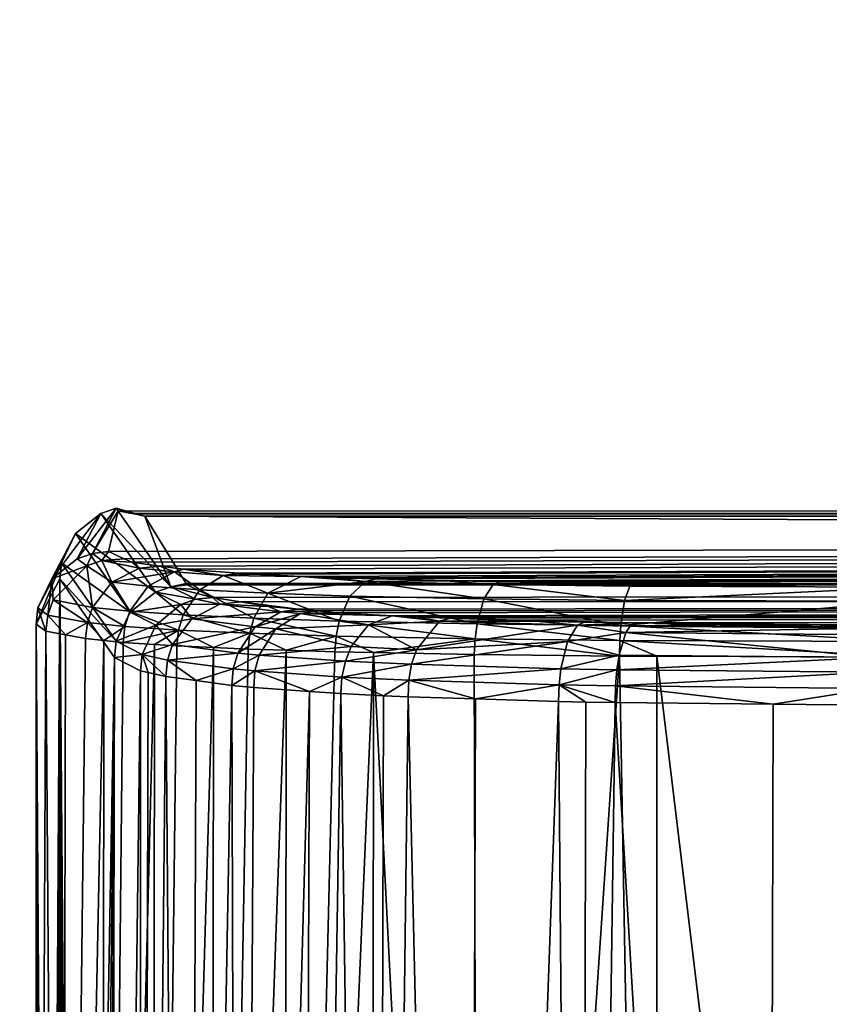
# Model space of a CAD drawing. Extents: x -0.142 to 0.142, y -0.089 to 0.
# Tile 327 of 656: x -0.09731 to -0.09173, y -0.01908 to -0.0123. Entities that reach past the tile are written whole.
import ezdxf

# ---------------------------------------------------------------- set-up
doc = ezdxf.new("R2010")
doc.units = 0
doc.layers.add('mesh', color=7, linetype='CONTINUOUS')

msp = doc.modelspace()

# ---------------------------------------------------------------- meshes
at = {"layer": 'mesh'}
mesh = msp.add_polyface(dxfattribs=at)
corners = [(-0.0000034, -0.0157338, 0.0015352), (-0.096626, -0.0156822, 0.0080131), (-0.0965462, -0.0156983, 0.0015348), (-0.0966928, -0.0159633, 0.0197388), (-0.0965858, -0.0160126, 0.0210511), (-0.0965334, -0.0160367, 0.0216937), (-0.0961762, -0.0160852, 0.0228853), (-0.0963404, -0.0160629, 0.0223374), (-0.095795, -0.0161127, 0.0235299), (-0.0000034, -0.0162131, -0.0212403), (-0.0961589, -0.0161827, -0.0212403), (-0.0961528, -0.0161926, -0.0215499), (-0.0964442, -0.0157188, -0.0067553), (-0.0965161, -0.0157043, -0.0009091), (-0.0731156, -0.0152994, 0.0171239), (-0.0750034, -0.0152994, 0.0172432), (-0.0740461, -0.0152689, 0.0172432), (-0.0731005, -0.0151792, 0.0172432), (-0.0731005, -0.0151792, -0.0127568), (-0.0731156, -0.0152994, -0.0126376), (-0.0711666, -0.0152994, -0.0122578), (-0.0740461, -0.0152689, -0.0127568), (-0.0750034, -0.0152994, -0.0127568), (-0.0728192, -0.0152994, 0.0160336), (-0.0711666, -0.0152994, 0.0167442), (-0.0750034, -0.0152994, 0.0162055), (-0.0728192, -0.0152994, -0.0115473), (-0.0750034, -0.0152994, -0.0117192), (-0.0706888, -0.0152994, -0.0110358), (-0.0728192, -0.0162994, 0.0160336), (-0.0750034, -0.0162994, 0.0162055), (-0.0706888, -0.0162994, 0.0155221), (-0.0750034, -0.0162994, -0.0117192), (-0.0728192, -0.0162994, -0.0115473), (-0.0750034, -0.0162994, 0.0022432), (-0.0706888, -0.0162994, -0.0110358), (-0.0750034, -0.0122994, -0.0075068), (-0.0751961, -0.0122994, -0.007505), (-0.0750034, -0.0182994, -0.0075068), (-0.0728712, -0.0122994, -0.0072708), (-0.0730083, -0.0122994, -0.0072963), (-0.0730038, -0.0182994, -0.0072881), (-0.0959745, -0.0162788, -0.0233241), (-0.0957839, -0.0163105, -0.023941), (-0.0744097, -0.0122994, 0.0119751), (-0.074374, -0.0182994, 0.011951), (-0.0750034, -0.0182994, 0.0119932), (-0.0737067, -0.0182994, 0.0119063), (-0.0730077, -0.0122994, 0.0117859), (-0.0730047, -0.0182994, 0.0117683), (-0.0736966, -0.0122994, 0.0119052), (-0.0739201, -0.0182994, -0.0074464), (-0.0743739, -0.0122994, -0.0074837), (-0.0743728, -0.0182994, -0.0074717)]
mesh.append_faces([[corners[k] for k in face] for face in [(0, 1, 2, 2), (0, 3, 1, 1), (0, 4, 3, 3), (0, 5, 4, 4), (0, 6, 7, 7), (0, 8, 6, 6), (9, 10, 11, 11), (9, 12, 10, 10), (0, 13, 12, 12), (14, 15, 16, 16), (16, 17, 14, 14), (18, 19, 20, 20), (21, 22, 19, 19), (23, 14, 24, 24), (25, 14, 23, 23), (25, 15, 14, 14), (26, 22, 27, 27), (26, 19, 22, 22), (28, 19, 26, 26), (28, 20, 19, 19), (25, 29, 30, 30), (23, 29, 25, 25), (23, 31, 29, 29), (26, 32, 33, 33), (27, 32, 26, 26), (34, 29, 31, 31), (30, 29, 34, 34), (34, 33, 32, 32), (35, 33, 34, 34), (36, 37, 38, 38), (39, 40, 41, 41), (9, 42, 43, 43), (44, 45, 46, 46), (47, 48, 49, 49), (45, 50, 47, 47), (51, 52, 53, 53)]])
mesh = msp.add_polyface(dxfattribs=at)
corners = [(-0.0930607, -0.0164549, -0.0266143), (-0.0000034, -0.0162131, -0.0212403), (-0.0938778, -0.0164359, -0.0262784), (-0.0913984, -0.0164693, -0.0268621), (-0.0943381, -0.0164232, -0.0260517), (-0.094567, -0.0164156, -0.0259145), (-0.0952576, -0.0163726, -0.0251259), (-0.0951225, -0.0163848, -0.0253527), (-0.0953867, -0.0163611, -0.0249091), (-0.0000034, -0.0157338, 0.0015352), (-0.0943699, -0.0161652, 0.0247179), (-0.0948526, -0.0161522, 0.024428), (-0.093998, -0.0161705, 0.0248327), (-0.0711666, -0.0152994, 0.0167442), (-0.0694356, -0.0142994, 0.0172432), (-0.0692849, -0.0152994, 0.0161104), (-0.072061, -0.0150136, 0.0172432), (-0.0710346, -0.0147833, 0.0172432), (-0.0711666, -0.0152994, -0.0122578), (-0.0710346, -0.0147833, -0.0127568), (-0.072061, -0.0150136, -0.0127568), (-0.0692849, -0.0152994, -0.011624), (-0.0694356, -0.0142994, -0.0127568), (-0.0728192, -0.0152994, 0.0160336), (-0.0706888, -0.0152994, 0.0155221), (-0.0686646, -0.0152994, -0.0101974), (-0.0706888, -0.0152994, -0.0110358), (-0.0706888, -0.0162994, 0.0155221), (-0.0686646, -0.0162994, 0.0146837), (-0.0686646, -0.0152994, 0.0146837), (-0.0706888, -0.0162994, -0.0110358), (-0.0728192, -0.0162994, -0.0115473), (-0.0728192, -0.0152994, -0.0115473), (-0.0750034, -0.0162994, 0.0022432), (-0.0667965, -0.0162994, 0.0135389), (-0.0686646, -0.0162994, -0.0101974), (-0.0667965, -0.0162994, -0.0090526), (-0.0651305, -0.0162994, -0.0076297), (-0.070733, -0.0122994, 0.0110028), (-0.0705721, -0.0122994, 0.010928), (-0.0707174, -0.0182994, 0.0109869), (-0.0697297, -0.0122994, -0.0059575), (-0.0699415, -0.0122994, -0.0060873), (-0.0699337, -0.0182994, -0.00607), (-0.0700893, -0.0122994, -0.0061779), (-0.0953689, -0.0161344, 0.0240269), (-0.0956925, -0.0161201, 0.0237033), (-0.095141, -0.0161444, 0.0242548), (-0.0699404, -0.0122994, 0.0105755), (-0.0703041, -0.0182994, 0.0107924), (-0.0705473, -0.0182994, -0.0064348), (-0.0707311, -0.0122994, -0.0065204), (-0.0707133, -0.0182994, -0.0065072)]
mesh.append_faces([[corners[k] for k in face] for face in [(0, 1, 2, 2), (3, 1, 0, 0), (1, 4, 2, 2), (1, 5, 4, 4), (1, 6, 7, 7), (1, 8, 6, 6), (9, 10, 11, 11), (9, 12, 10, 10), (13, 14, 15, 15), (16, 17, 13, 13), (18, 19, 20, 20), (21, 22, 18, 18), (23, 13, 24, 24), (13, 15, 24, 24), (25, 21, 26, 26), (21, 18, 26, 26), (24, 27, 23, 23), (24, 28, 27, 27), (29, 28, 24, 24), (26, 30, 25, 25), (26, 31, 30, 30), (32, 31, 26, 26), (33, 27, 28, 28), (28, 34, 33, 33), (33, 35, 30, 30), (33, 36, 35, 35), (37, 36, 33, 33), (38, 39, 40, 40), (41, 42, 43, 43), (42, 44, 43, 43), (9, 45, 46, 46), (9, 47, 45, 45), (40, 48, 49, 49), (50, 51, 52, 52), (43, 51, 50, 50)]])
mesh = msp.add_polyface(dxfattribs=at)
corners = [(-0.0932025, -0.0168893, -0.0270945), (-0.091429, -0.0167946, -0.0273427), (-0.0931932, -0.0167781, -0.0270675), (-0.0914311, -0.016906, -0.0273707), (-0.092116, -0.0170144, -0.0272659), (-0.0914316, -0.0170209, -0.0273725), (-0.093591, -0.0168818, -0.0269715), (-0.0932048, -0.0170041, -0.0270962), (-0.0921638, -0.0344383, -0.0255761), (-0.0906928, -0.03445, -0.0256608), (-0.0934506, -0.0344082, -0.0253034), (-0.0934076, -0.0170001, -0.0270321), (-0.0929177, -0.0166849, 0.0255953), (-0.0929193, -0.0309606, 0.0255006), (-0.0931752, -0.016684, 0.0255743), (-0.0911922, -0.0309618, 0.0255703), (-0.0838448, -0.0182994, -0.00182), (-0.084012, -0.0122994, -0.0014861), (-0.0840739, -0.0182994, -0.0012813), (-0.0836881, -0.0182994, -0.0021883), (-0.083857, -0.0122994, -0.0018249), (-0.0835982, -0.0182994, -0.0023397), (-0.0837149, -0.0122994, -0.0021354), (-0.0845559, -0.0182994, 0.0003082), (-0.0845794, -0.0122994, 0.0004317), (-0.0845729, -0.0182994, 0.0004349), (-0.0842345, -0.0182994, 0.0053739), (-0.0841429, -0.0122994, 0.0056391), (-0.0840722, -0.0182994, 0.0057671), (-0.0842773, -0.0182994, 0.005213), (-0.0842828, -0.0122994, 0.0052155), (-0.084431, -0.0182994, 0.0046352), (-0.0843676, -0.0122994, 0.0049587), (-0.0830152, -0.0122994, 0.0077926), (-0.083111, -0.0182994, 0.0076553), (-0.0833082, -0.0182994, 0.0073153), (-0.0830101, -0.0182994, 0.0077872), (-0.0837417, -0.0182994, 0.0065681), (-0.0836023, -0.0122994, 0.0068291), (-0.0835935, -0.0182994, 0.0068236), (-0.0838489, -0.0182994, 0.0063083), (-0.0836825, -0.0122994, 0.0066857), (-0.0906537, -0.0170223, -0.0273946), (-0.0906537, -0.0169074, -0.0273927), (-0.0906537, -0.016796, -0.0273647), (-0.0911928, -0.0166911, 0.0257359), (-0.0830693, -0.0182994, -0.0032302), (-0.0831467, -0.0122994, -0.0031186), (-0.0833079, -0.0182994, -0.0028285), (-0.0823441, -0.0182994, -0.004164), (-0.0827276, -0.0122994, -0.0037066), (-0.0846763, -0.0122994, 0.0010293), (-0.0846533, -0.0182994, 0.0010346), (-0.0844311, -0.0182994, -0.0001489), (-0.0844625, -0.0122994, -0.0001208)]
mesh.append_faces([[corners[k] for k in face] for face in [(0, 1, 2, 2), (0, 3, 1, 1), (4, 3, 0, 0), (4, 5, 3, 3), (6, 0, 2, 2), (7, 0, 6, 6), (7, 4, 0, 0), (8, 5, 4, 4), (8, 9, 5, 5), (8, 7, 10, 10), (4, 7, 8, 8), (7, 11, 10, 10), (12, 13, 14, 14), (12, 15, 13, 13), (16, 17, 18, 18), (19, 20, 16, 16), (21, 22, 19, 19), (23, 24, 25, 25), (26, 27, 28, 28), (29, 30, 26, 26), (31, 32, 29, 29), (33, 34, 35, 35), (33, 36, 34, 34), (37, 38, 39, 39), (40, 41, 37, 37), (42, 3, 5, 5), (43, 3, 42, 42), (43, 1, 3, 3), (44, 1, 43, 43), (9, 42, 5, 5), (45, 15, 12, 12), (46, 47, 48, 48), (49, 50, 46, 46), (25, 51, 52, 52), (53, 54, 23, 23)]])
mesh = msp.add_polyface(dxfattribs=at)
corners = [(-0.0957839, -0.0163105, -0.023941), (-0.0953867, -0.0163611, -0.0249091), (-0.0000034, -0.0162131, -0.0212403), (-0.0963404, -0.0160629, 0.0223374), (-0.0965334, -0.0160367, 0.0216937), (-0.0000034, -0.0157338, 0.0015352), (-0.0956925, -0.0161201, 0.0237033), (-0.095795, -0.0161127, 0.0235299), (-0.0948526, -0.0161522, 0.024428), (-0.095141, -0.0161444, 0.0242548), (-0.0935408, -0.0161766, 0.0249654), (-0.093998, -0.0161705, 0.0248327), (-0.0965462, -0.0156983, 0.0015348), (-0.0965161, -0.0157043, -0.0009091), (-0.0484879, -0.0150534, 0.0069336), (-0.0484879, -0.0149334, 0.0069336), (-0.0494841, -0.0150534, 0.0068623), (-0.047512, -0.0149334, 0.0071459), (-0.047512, -0.0150534, 0.0071459), (-0.0465762, -0.0149334, 0.0074949), (-0.0465762, -0.0150534, 0.0074949), (-0.0456996, -0.0149334, 0.0079736), (-0.0456996, -0.0150534, 0.0079736), (-0.0465762, -0.0150534, 0.0202298), (-0.0465762, -0.0149334, 0.0202298), (-0.0456996, -0.0150534, 0.0197511), (-0.047512, -0.0150534, 0.0205788), (-0.047512, -0.0149334, 0.0205788), (-0.0484879, -0.0150534, 0.0207911), (-0.0484879, -0.0149334, 0.0207911), (-0.0494841, -0.0150534, 0.0208623), (-0.0494841, -0.0149334, 0.0208623), (-0.0494841, -0.0150534, 0.0138623), (-0.0449001, -0.0150534, 0.0191526), (-0.0441939, -0.0150534, 0.0184464), (-0.0435953, -0.0150534, 0.0176468), (-0.0427677, -0.0150534, 0.0158345), (-0.0425554, -0.0150534, 0.0148585), (-0.0425554, -0.0150534, 0.0128661), (-0.0427677, -0.0150534, 0.0118902), (-0.0449001, -0.0150534, 0.0085721), (-0.0441939, -0.0150534, 0.0092783), (-0.0435953, -0.0150534, 0.0100778), (-0.0951225, -0.0163848, -0.0253527), (-0.0947391, -0.016406, -0.0257405), (-0.094567, -0.0164156, -0.0259145), (-0.0961528, -0.0161926, -0.0215499), (-0.0959745, -0.0162788, -0.0233241), (-0.0911928, -0.0161907, 0.0252593)]
mesh.append_faces([[corners[k] for k in face] for face in [(0, 1, 2, 2), (3, 4, 5, 5), (6, 7, 5, 5), (8, 9, 5, 5), (10, 11, 5, 5), (12, 13, 5, 5), (14, 15, 16, 16), (14, 17, 15, 15), (18, 17, 14, 14), (18, 19, 17, 17), (20, 19, 18, 18), (20, 21, 19, 19), (22, 21, 20, 20), (23, 24, 25, 25), (26, 27, 23, 23), (28, 29, 26, 26), (30, 31, 28, 28), (32, 14, 16, 16), (32, 26, 23, 23), (32, 28, 26, 26), (30, 28, 32, 32), (32, 25, 33, 33), (23, 25, 32, 32), (34, 35, 32, 32), (36, 37, 32, 32), (38, 39, 32, 32), (32, 40, 22, 22), (32, 41, 40, 40), (42, 41, 32, 32), (32, 18, 14, 14), (32, 20, 18, 18), (22, 20, 32, 32), (43, 44, 2, 2), (44, 45, 2, 2), (46, 47, 2, 2), (48, 10, 5, 5)]])
mesh = msp.add_polyface(dxfattribs=at)
corners = [(-0.0000034, -0.0162131, -0.0212403), (-0.0906537, -0.0164732, -0.0269258), (-0.0000034, -0.0164732, -0.0269258), (-0.0913984, -0.0164693, -0.0268621), (-0.0000034, -0.0157338, 0.0015352), (-0.0964442, -0.0157188, -0.0067553), (-0.0456996, -0.0150534, 0.0079736), (-0.0449001, -0.0149334, 0.0085721), (-0.0456996, -0.0149334, 0.0079736), (-0.0449001, -0.0150534, 0.0085721), (-0.0441939, -0.0149334, 0.0092783), (-0.0441939, -0.0150534, 0.0092783), (-0.0435953, -0.0149334, 0.0100778), (-0.0435953, -0.0150534, 0.0100778), (-0.0431167, -0.0149334, 0.0109544), (-0.0431167, -0.0150534, 0.0109544), (-0.0427677, -0.0150534, 0.0118902), (-0.0427677, -0.0149334, 0.0118902), (-0.0425554, -0.0150534, 0.0128661), (-0.0425554, -0.0149334, 0.0128661), (-0.0424841, -0.0150534, 0.0138623), (-0.0424841, -0.0149334, 0.0138623), (-0.0425554, -0.0150534, 0.0148585), (-0.0425554, -0.0149334, 0.0148585), (-0.0427677, -0.0150534, 0.0158345), (-0.0427677, -0.0149334, 0.0158345), (-0.0431167, -0.0150534, 0.0167702), (-0.0431167, -0.0149334, 0.0167702), (-0.0435953, -0.0150534, 0.0176468), (-0.0435953, -0.0149334, 0.0176468), (-0.0441939, -0.0150534, 0.0184464), (-0.0441939, -0.0149334, 0.0184464), (-0.0449001, -0.0150534, 0.0191526), (-0.0449001, -0.0149334, 0.0191526), (-0.0456996, -0.0150534, 0.0197511), (-0.0456996, -0.0149334, 0.0197511), (-0.0494841, -0.0150534, 0.0138623), (-0.0911928, -0.0165831, 0.0257242), (0.091186, -0.0166911, 0.0257359), (-0.0911928, -0.0166911, 0.0257359), (0.091186, -0.0165838, 0.0257218), (-0.0911928, -0.0164801, 0.0256894), (-0.0911928, -0.0163053, 0.0255537), (0.091186, -0.0162104, 0.0253659), (-0.0911928, -0.016208, 0.0253667), (-0.0911928, -0.0161907, 0.0252593), (0.091186, -0.0162491, 0.025467), (-0.0906537, -0.0165385, -0.0271447), (0.0906469, -0.0164934, -0.027039), (-0.0906537, -0.0164934, -0.027039), (-0.0906537, -0.0166939, -0.027312), (0.0906469, -0.0165385, -0.0271447), (-0.0906537, -0.016796, -0.0273647), (0.0906469, -0.0166939, -0.027312), (-0.0000034, -0.0161907, 0.0252593)]
mesh.append_faces([[corners[k] for k in face] for face in [(0, 1, 2, 2), (3, 1, 0, 0), (4, 5, 0, 0), (6, 7, 8, 8), (9, 7, 6, 6), (9, 10, 7, 7), (11, 10, 9, 9), (11, 12, 10, 10), (13, 12, 11, 11), (13, 14, 12, 12), (15, 14, 13, 13), (16, 17, 15, 15), (18, 19, 16, 16), (20, 21, 18, 18), (22, 23, 20, 20), (24, 25, 22, 22), (26, 27, 24, 24), (28, 29, 26, 26), (30, 31, 28, 28), (32, 33, 30, 30), (34, 35, 32, 32), (36, 32, 30, 30), (36, 26, 24, 24), (36, 28, 26, 26), (36, 20, 18, 18), (36, 22, 20, 20), (36, 15, 13, 13), (36, 16, 15, 15), (37, 38, 39, 39), (40, 41, 42, 42), (43, 44, 45, 45), (46, 42, 44, 44), (47, 48, 49, 49), (50, 51, 47, 47), (52, 53, 50, 50), (45, 4, 54, 54)]])
mesh = msp.add_polyface(dxfattribs=at)
corners = [(-0.0967385, -0.0160249, 0.0210662), (-0.0968041, -0.0159757, 0.019738), (-0.0966928, -0.0159633, 0.0197388), (-0.0964794, -0.016077, 0.022379), (-0.0965334, -0.0160367, 0.0216937), (-0.0963404, -0.0160629, 0.0223374), (-0.0965858, -0.0160126, 0.0210511), (-0.0970291, -0.0161515, -0.0009131), (-0.0966401, -0.0165809, -0.0215431), (-0.0970166, -0.0160402, -0.0009136), (-0.096264, -0.0162052, -0.0215519), (-0.0964442, -0.0157188, -0.0067553), (-0.0966404, -0.015664, -0.0009107), (-0.0961589, -0.0161827, -0.0212403), (-0.0965462, -0.0156983, 0.0015348), (-0.096626, -0.0156822, 0.0080131), (-0.0965161, -0.0157043, -0.0009091), (-0.0969098, -0.0160127, 0.0197364), (-0.0971928, -0.0164629, 0.0197195), (-0.0968433, -0.0160621, 0.0210763), (-0.0962399, -0.0161032, 0.0230115), (-0.0970753, -0.0162954, 0.0210929), (-0.0970837, -0.0161513, 0.019731), (-0.0966701, -0.0161744, 0.0224331), (-0.096803, -0.0163477, 0.0224665), (-0.0964203, -0.0162012, 0.0230909), (-0.0965464, -0.0163742, 0.023142), (-0.0967461, -0.015701, -0.0009119), (-0.0963696, -0.0162422, -0.0215527), (-0.09692, -0.0158398, -0.0009134), (-0.0965434, -0.0163808, -0.0215503), (-0.0971803, -0.0163517, 0.0197235)]
mesh.append_faces([[corners[k] for k in face] for face in [(0, 1, 2, 2), (3, 4, 5, 5), (0, 4, 3, 3), (0, 6, 4, 4), (2, 6, 0, 0), (7, 8, 9, 9), (10, 11, 12, 12), (10, 13, 11, 11), (12, 14, 15, 15), (12, 16, 14, 14), (11, 16, 12, 12), (1, 15, 2, 2), (1, 12, 15, 15), (17, 12, 1, 1), (18, 7, 9, 9), (19, 17, 1, 1), (3, 5, 20, 20), (19, 21, 22, 22), (23, 24, 19, 19), (25, 26, 23, 23), (0, 19, 1, 1), (0, 23, 19, 19), (3, 23, 0, 0), (3, 20, 23, 23), (25, 23, 20, 20), (22, 17, 19, 19), (27, 10, 12, 12), (27, 28, 10, 10), (29, 28, 27, 27), (29, 30, 28, 28), (9, 30, 29, 29), (17, 27, 12, 12), (22, 27, 17, 17), (22, 29, 27, 27), (31, 29, 22, 22), (31, 9, 29, 29)]])
mesh = msp.add_polyface(dxfattribs=at)
corners = [(-0.0971252, -0.0165117, 0.0210901), (-0.0971928, -0.0164629, 0.0197195), (-0.0971803, -0.0163517, 0.0197235), (-0.0971123, -0.0164008, 0.021093), (-0.0969889, -0.0165373, 0.0217802), (-0.096839, -0.0164527, 0.0224732), (-0.0968521, -0.016563, 0.0224726), (-0.0967266, -0.0165755, 0.0228039), (-0.0965809, -0.0164788, 0.0231535), (-0.0965937, -0.0165888, 0.0231548), (-0.0962112, -0.0165039, 0.0238006), (-0.0963758, -0.0166033, 0.023537), (-0.0962234, -0.0166134, 0.0238043), (-0.0970291, -0.0161515, -0.0009131), (-0.0966527, -0.016692, -0.0215382), (-0.0966401, -0.0165809, -0.0215431), (-0.0970166, -0.0160402, -0.0009136), (-0.096462, -0.0166726, -0.0233546), (-0.0964736, -0.0167843, -0.0233512), (-0.0964197, -0.0167963, -0.0235715), (-0.0962977, -0.0168235, -0.0240703), (-0.0962867, -0.0167113, -0.0240728), (-0.0968433, -0.0160621, 0.0210763), (-0.096803, -0.0163477, 0.0224665), (-0.0970753, -0.0162954, 0.0210929), (-0.0966701, -0.0161744, 0.0224331), (-0.0965464, -0.0163742, 0.023142), (-0.0964203, -0.0162012, 0.0230909), (-0.0961797, -0.0163997, 0.0237832), (-0.0970837, -0.0161513, 0.019731), (-0.0965434, -0.0163808, -0.0215503), (-0.096252, -0.0166041, -0.0240678), (-0.0963677, -0.0164701, -0.0233467), (-0.0961966, -0.0163287, -0.0233208), (-0.0963696, -0.0162422, -0.0215527)]
mesh.append_faces([[corners[k] for k in face] for face in [(0, 1, 2, 2), (3, 0, 2, 2), (3, 4, 0, 0), (5, 4, 3, 3), (5, 6, 4, 4), (5, 7, 6, 6), (8, 7, 5, 5), (8, 9, 7, 7), (10, 9, 8, 8), (10, 11, 9, 9), (10, 12, 11, 11), (13, 14, 15, 15), (1, 16, 2, 2), (17, 18, 19, 19), (20, 17, 19, 19), (20, 21, 17, 17), (14, 17, 15, 15), (14, 18, 17, 17), (22, 23, 24, 24), (25, 26, 23, 23), (27, 28, 26, 26), (8, 26, 10, 10), (8, 23, 26, 26), (5, 23, 8, 8), (5, 24, 23, 23), (3, 24, 5, 5), (3, 29, 24, 24), (2, 29, 3, 3), (16, 15, 30, 30), (17, 31, 32, 32), (17, 21, 31, 31), (30, 33, 34, 34), (30, 32, 33, 33), (15, 32, 30, 30), (15, 17, 32, 32)]])
mesh = msp.add_polyface(dxfattribs=at)
corners = [(-0.0962112, -0.0165039, 0.0238006), (-0.0959706, -0.0166248, 0.0241006), (-0.0962234, -0.0166134, 0.0238043), (-0.0957201, -0.0165265, 0.0243754), (-0.0957308, -0.0166356, 0.0243817), (-0.0961528, -0.0161926, -0.0215499), (-0.0961589, -0.0161827, -0.0212403), (-0.096264, -0.0162052, -0.0215519), (-0.0958346, -0.0167719, -0.0251439), (-0.0956555, -0.0166773, -0.0253726), (-0.0958035, -0.0166634, -0.0251319), (-0.0962867, -0.0167113, -0.0240728), (-0.0960899, -0.0168516, -0.0245614), (-0.0955907, -0.0163427, -0.0245666), (-0.0957839, -0.0163105, -0.023941), (-0.0959264, -0.0163253, -0.0239836), (-0.0962977, -0.0168235, -0.0240703), (-0.0959029, -0.0161285, 0.0236024), (-0.0961762, -0.0160852, 0.0228853), (-0.095795, -0.0161127, 0.0235299), (-0.0962399, -0.0161032, 0.0230115), (-0.0963404, -0.0160629, 0.0223374), (-0.0960656, -0.016227, 0.0237113), (-0.0961797, -0.0163997, 0.0237832), (-0.0964203, -0.0162012, 0.0230909), (-0.0956933, -0.0164227, 0.024352), (-0.095597, -0.0162503, 0.0242592), (-0.0965464, -0.0163742, 0.023142), (-0.0959745, -0.0162788, -0.0233241), (-0.096252, -0.0166041, -0.0240678), (-0.0956833, -0.0164822, -0.0250729), (-0.0961193, -0.0164261, -0.0240369), (-0.0955075, -0.016378, -0.0249779), (-0.0960924, -0.0162905, -0.0233027), (-0.0961966, -0.0163287, -0.0233208), (-0.0963677, -0.0164701, -0.0233467), (-0.0963696, -0.0162422, -0.0215527)]
mesh.append_faces([[corners[k] for k in face] for face in [(0, 1, 2, 2), (3, 1, 0, 0), (3, 4, 1, 1), (5, 6, 7, 7), (8, 9, 10, 10), (8, 11, 12, 12), (10, 11, 8, 8), (13, 14, 15, 15), (16, 12, 11, 11), (17, 18, 19, 19), (20, 18, 17, 17), (20, 21, 18, 18), (22, 23, 24, 24), (22, 25, 23, 23), (26, 25, 22, 22), (3, 23, 25, 25), (0, 23, 3, 3), (0, 27, 23, 23), (22, 17, 26, 26), (22, 20, 17, 17), (24, 20, 22, 22), (15, 14, 28, 28), (10, 29, 11, 11), (30, 29, 10, 10), (30, 31, 29, 29), (32, 15, 31, 31), (33, 15, 28, 28), (34, 15, 33, 33), (34, 31, 15, 15), (35, 31, 34, 34), (35, 29, 31, 31), (7, 28, 5, 5), (7, 33, 28, 28), (36, 33, 7, 7), (36, 34, 33, 33)]])
mesh = msp.add_polyface(dxfattribs=at)
corners = [(-0.0957201, -0.0165265, 0.0243754), (-0.0954702, -0.0166436, 0.0245861), (-0.0957308, -0.0166356, 0.0243817), (-0.0951267, -0.0165452, 0.0248402), (-0.0951353, -0.0166538, 0.0248488), (-0.0948685, -0.0166591, 0.0249773), (-0.0950862, -0.0168283, -0.0260919), (-0.0946063, -0.01674, -0.0264335), (-0.0950624, -0.0167184, -0.0260721), (-0.0956555, -0.0166773, -0.0253726), (-0.0950225, -0.0166184, -0.0260344), (-0.0956851, -0.0167861, -0.0253864), (-0.0958346, -0.0167719, -0.0251439), (-0.0957839, -0.0163105, -0.023941), (-0.0955907, -0.0163427, -0.0245666), (-0.0953867, -0.0163611, -0.0249091), (-0.0959029, -0.0161285, 0.0236024), (-0.095795, -0.0161127, 0.0235299), (-0.0956925, -0.0161201, 0.0237033), (-0.0953689, -0.0161344, 0.0240269), (-0.095141, -0.0161444, 0.0242548), (-0.0949245, -0.01617, 0.024541), (-0.0948526, -0.0161522, 0.024428), (-0.095597, -0.0162503, 0.0242592), (-0.0951056, -0.0164417, 0.0248119), (-0.0956933, -0.0164227, 0.024352), (-0.0950306, -0.0162696, 0.0247024), (-0.0955075, -0.016378, -0.0249779), (-0.0953713, -0.0163899, -0.0251992), (-0.0951225, -0.0163848, -0.0253527), (-0.0952576, -0.0163726, -0.0251259), (-0.0947391, -0.016406, -0.0257405), (-0.0949034, -0.0164678, -0.0259137), (-0.0955402, -0.0164951, -0.0253058), (-0.0956833, -0.0164822, -0.0250729), (-0.0958035, -0.0166634, -0.0251319), (-0.0961193, -0.0164261, -0.0240369), (-0.0959264, -0.0163253, -0.0239836)]
mesh.append_faces([[corners[k] for k in face] for face in [(0, 1, 2, 2), (3, 1, 0, 0), (3, 4, 1, 1), (3, 5, 4, 4), (6, 7, 8, 8), (9, 8, 10, 10), (11, 8, 9, 9), (11, 6, 8, 8), (12, 11, 9, 9), (13, 14, 15, 15), (16, 17, 18, 18), (19, 16, 18, 18), (20, 21, 19, 19), (22, 21, 20, 20), (23, 24, 25, 25), (26, 24, 23, 23), (19, 23, 16, 16), (19, 21, 23, 23), (3, 25, 24, 24), (0, 25, 3, 3), (26, 23, 21, 21), (27, 15, 14, 14), (28, 29, 30, 30), (28, 31, 29, 29), (28, 32, 31, 31), (33, 32, 28, 28), (33, 10, 32, 32), (9, 10, 33, 33), (27, 30, 15, 15), (27, 28, 30, 30), (34, 28, 27, 27), (34, 33, 28, 28), (35, 33, 34, 34), (35, 9, 33, 33), (27, 36, 34, 34), (14, 37, 27, 27)]])
mesh = msp.add_polyface(dxfattribs=at)
corners = [(-0.0970328, -0.0292533, -0.000631), (-0.0971086, -0.0299179, -0.0005746), (-0.0969751, -0.0299077, -0.0047557), (-0.0971423, -0.0298126, 0.0021697), (-0.0970672, -0.029145, 0.0021768), (-0.097181, -0.0300761, 0.005792), (-0.0971065, -0.0294141, 0.005883), (-0.0966527, -0.016692, -0.0215382), (-0.096911, -0.0311455, -0.008761), (-0.0968301, -0.033329, -0.0132193), (-0.0970291, -0.0161515, -0.0009131), (-0.0971928, -0.0164629, 0.0197195), (-0.0971476, -0.0304978, 0.010726), (-0.0971758, -0.0323804, 0.0153187), (-0.0971924, -0.0308702, 0.0195728), (-0.094224, -0.0343754, -0.0249905), (-0.0941655, -0.016979, -0.0266889), (-0.094631, -0.0169647, -0.0264574), (-0.0935939, -0.0169965, -0.0269732), (-0.0934506, -0.0344082, -0.0253034), (-0.0934076, -0.0170001, -0.0270321), (-0.0948479, -0.0343354, -0.0246029), (-0.0947991, -0.0169565, -0.0263245), (-0.0953094, -0.0169268, -0.0258378), (-0.0957939, -0.0342305, -0.02357), (-0.0953715, -0.0342868, -0.0241262), (-0.0958437, -0.0168849, -0.0251431), (-0.0961616, -0.0341581, -0.02285), (-0.0956937, -0.0168994, -0.025386), (-0.0962977, -0.0168235, -0.0240703), (-0.0964687, -0.0340582, -0.0218528), (-0.0960899, -0.0168516, -0.0245614), (-0.0966919, -0.033856, -0.0198256), (-0.0964736, -0.0167843, -0.0233512), (-0.0971252, -0.0165117, 0.0210901), (-0.0970206, -0.0309021, 0.0216698), (-0.0969889, -0.0165373, 0.0217802), (-0.0968521, -0.016563, 0.0224726), (-0.0967266, -0.0165755, 0.0228039), (-0.0967382, -0.0309178, 0.0226916), (-0.0959706, -0.0166248, 0.0241006), (-0.0959849, -0.0309377, 0.0239962), (-0.0963895, -0.030929, 0.0234281), (-0.0963758, -0.0166033, 0.023537), (-0.0965937, -0.0165888, 0.0231548), (-0.0954702, -0.0166436, 0.0245861), (-0.0954813, -0.0309452, 0.0244837), (-0.0957308, -0.0166356, 0.0243817), (-0.0948685, -0.0166591, 0.0249773), (-0.0948792, -0.0309513, 0.0248831), (-0.0941363, -0.0309562, 0.0252083), (-0.0931752, -0.016684, 0.0255743), (-0.0929193, -0.0309606, 0.0255006)]
mesh.append_faces([[corners[k] for k in face] for face in [(0, 1, 2, 2), (0, 3, 1, 1), (4, 3, 0, 0), (4, 5, 3, 3), (6, 5, 4, 4), (7, 8, 9, 9), (10, 2, 8, 8), (0, 2, 10, 10), (10, 4, 0, 0), (10, 6, 4, 4), (11, 12, 6, 6), (11, 13, 12, 12), (14, 13, 11, 11), (15, 16, 17, 17), (15, 18, 16, 16), (19, 20, 18, 18), (21, 17, 22, 22), (21, 15, 17, 17), (23, 24, 25, 25), (24, 26, 27, 27), (28, 26, 24, 24), (27, 29, 30, 30), (26, 31, 27, 27), (32, 30, 33, 33), (34, 35, 14, 14), (36, 37, 35, 35), (35, 38, 39, 39), (37, 38, 35, 35), (40, 41, 42, 42), (39, 43, 42, 42), (38, 44, 39, 39), (41, 45, 46, 46), (40, 47, 41, 41), (48, 49, 46, 46), (48, 50, 49, 49), (51, 52, 50, 50)]])
mesh = msp.add_polyface(dxfattribs=at)
corners = [(-0.0956851, -0.0167861, -0.0253864), (-0.0956937, -0.0168994, -0.025386), (-0.0953094, -0.0169268, -0.0258378), (-0.0950862, -0.0168283, -0.0260919), (-0.0950927, -0.0169422, -0.0260926), (-0.0947991, -0.0169565, -0.0263245), (-0.0946258, -0.0168504, -0.0264562), (-0.094631, -0.0169647, -0.0264574), (-0.0941655, -0.016979, -0.0266889), (-0.093591, -0.0168818, -0.0269715), (-0.0935939, -0.0169965, -0.0269732), (-0.0934076, -0.0170001, -0.0270321), (-0.0932048, -0.0170041, -0.0270962), (-0.0931932, -0.0167781, -0.0270675), (-0.0935794, -0.0167708, -0.0269452), (-0.0946063, -0.01674, -0.0264335), (-0.0958437, -0.0168849, -0.0251431), (-0.0958346, -0.0167719, -0.0251439), (-0.0960899, -0.0168516, -0.0245614), (-0.0970291, -0.0161515, -0.0009131), (-0.096911, -0.0311455, -0.008761), (-0.0966527, -0.016692, -0.0215382), (-0.0971928, -0.0164629, 0.0197195), (-0.0971065, -0.0294141, 0.005883), (-0.0948479, -0.0343354, -0.0246029), (-0.0953715, -0.0342868, -0.0241262), (-0.0957939, -0.0342305, -0.02357), (-0.0964687, -0.0340582, -0.0218528), (-0.0964197, -0.0167963, -0.0235715), (-0.0964736, -0.0167843, -0.0233512), (-0.0962977, -0.0168235, -0.0240703), (-0.0961616, -0.0341581, -0.02285), (-0.0966919, -0.033856, -0.0198256), (-0.0971252, -0.0165117, 0.0210901), (-0.0971924, -0.0308702, 0.0195728), (-0.0969889, -0.0165373, 0.0217802), (-0.0970206, -0.0309021, 0.0216698), (-0.0963895, -0.030929, 0.0234281), (-0.0962234, -0.0166134, 0.0238043), (-0.0959706, -0.0166248, 0.0241006), (-0.0963758, -0.0166033, 0.023537), (-0.0967382, -0.0309178, 0.0226916), (-0.0965937, -0.0165888, 0.0231548), (-0.0954813, -0.0309452, 0.0244837), (-0.0951353, -0.0166538, 0.0248488), (-0.0948685, -0.0166591, 0.0249773), (-0.0954702, -0.0166436, 0.0245861), (-0.0959849, -0.0309377, 0.0239962), (-0.0957308, -0.0166356, 0.0243817), (-0.0941745, -0.0166727, 0.0253117), (-0.0941363, -0.0309562, 0.0252083), (-0.0931752, -0.016684, 0.0255743)]
mesh.append_faces([[corners[k] for k in face] for face in [(0, 1, 2, 2), (3, 4, 5, 5), (6, 7, 8, 8), (9, 10, 11, 11), (12, 9, 11, 11), (9, 13, 14, 14), (9, 8, 10, 10), (9, 6, 8, 8), (14, 6, 9, 9), (14, 15, 6, 6), (5, 6, 3, 3), (5, 7, 6, 6), (2, 3, 0, 0), (2, 4, 3, 3), (16, 0, 17, 17), (16, 1, 0, 0), (17, 18, 16, 16), (19, 20, 21, 21), (22, 23, 19, 19), (4, 24, 5, 5), (2, 25, 4, 4), (1, 26, 2, 2), (27, 28, 29, 29), (27, 30, 28, 28), (31, 18, 30, 30), (32, 29, 21, 21), (33, 34, 22, 22), (35, 36, 33, 33), (37, 38, 39, 39), (37, 40, 38, 38), (41, 42, 40, 40), (43, 44, 45, 45), (43, 46, 44, 44), (47, 48, 46, 46), (49, 50, 45, 45), (51, 50, 49, 49)]])
mesh = msp.add_polyface(dxfattribs=at)
corners = [(-0.094169, -0.0165644, 0.0253012), (-0.0948685, -0.0166591, 0.0249773), (-0.0951267, -0.0165452, 0.0248402), (-0.0941745, -0.0166727, 0.0253117), (-0.0931752, -0.016684, 0.0255743), (-0.0931722, -0.0165758, 0.0255629), (-0.0950862, -0.0168283, -0.0260919), (-0.0946258, -0.0168504, -0.0264562), (-0.0946063, -0.01674, -0.0264335), (-0.0938778, -0.0164359, -0.0262784), (-0.0937528, -0.0164429, -0.0264026), (-0.0934175, -0.0164487, -0.0265051), (-0.0943381, -0.0164232, -0.0260517), (-0.0943699, -0.0161652, 0.0247179), (-0.0949245, -0.01617, 0.024541), (-0.0948526, -0.0161522, 0.024428), (-0.0940437, -0.0161893, 0.0249649), (-0.093998, -0.0161705, 0.0248327), (-0.0950306, -0.0162696, 0.0247024), (-0.0941559, -0.0164613, 0.0252688), (-0.0951056, -0.0164417, 0.0248119), (-0.0941093, -0.0162894, 0.0251454), (-0.093165, -0.0164728, 0.0255288), (-0.0931396, -0.016301, 0.0253999), (-0.0931599, -0.0161824, 0.0250915), (-0.0944147, -0.0164435, -0.0261663), (-0.094567, -0.0164156, -0.0259145), (-0.093533, -0.0165823, -0.0268256), (-0.0935794, -0.0167708, -0.0269452), (-0.0945734, -0.0166393, -0.0263904), (-0.0934644, -0.0164704, -0.0266393), (-0.0947391, -0.016406, -0.0257405), (-0.0949034, -0.0164678, -0.0259137), (-0.0950225, -0.0166184, -0.0260344), (-0.0950624, -0.0167184, -0.0260721), (-0.0935408, -0.0161766, 0.0249654)]
mesh.append_faces([[corners[k] for k in face] for face in [(0, 1, 2, 2), (0, 3, 1, 1), (0, 4, 3, 3), (5, 4, 0, 0), (6, 7, 8, 8), (9, 10, 11, 11), (9, 12, 10, 10), (13, 14, 15, 15), (13, 16, 14, 14), (17, 16, 13, 13), (18, 19, 20, 20), (21, 19, 18, 18), (21, 22, 19, 19), (23, 22, 21, 21), (0, 19, 5, 5), (0, 20, 19, 19), (2, 20, 0, 0), (21, 16, 23, 23), (21, 14, 16, 16), (18, 14, 21, 21), (24, 16, 17, 17), (25, 12, 26, 26), (27, 8, 28, 28), (27, 29, 8, 8), (30, 29, 27, 27), (30, 25, 29, 29), (10, 25, 30, 30), (10, 12, 25, 25), (31, 25, 26, 26), (32, 25, 31, 31), (32, 29, 25, 25), (33, 29, 32, 32), (34, 29, 33, 33), (34, 8, 29, 29), (35, 24, 17, 17)]])
mesh = msp.add_polyface(dxfattribs=at)
corners = [(-0.0931722, -0.0165758, 0.0255629), (-0.0929177, -0.0166849, 0.0255953), (-0.0931752, -0.016684, 0.0255743), (-0.0914088, -0.0164921, -0.0270176), (-0.0913984, -0.0164693, -0.0268621), (-0.0925819, -0.0164632, -0.0267608), (-0.093101, -0.016477, -0.0267544), (-0.0930607, -0.0164549, -0.0266143), (-0.0935794, -0.0167708, -0.0269452), (-0.0931932, -0.0167781, -0.0270675), (-0.0931774, -0.0166763, -0.0270169), (-0.0938778, -0.0164359, -0.0262784), (-0.0934175, -0.0164487, -0.0265051), (-0.0911928, -0.0166911, 0.0257359), (-0.093104, -0.0162008, 0.0252116), (-0.0931396, -0.016301, 0.0253999), (-0.0940437, -0.0161893, 0.0249649), (-0.0911928, -0.0165831, 0.0257242), (-0.093165, -0.0164728, 0.0255288), (-0.0941559, -0.0164613, 0.0252688), (-0.0911928, -0.0164801, 0.0256894), (-0.0911928, -0.0163053, 0.0255537), (-0.0911928, -0.016208, 0.0253667), (-0.0911928, -0.0161907, 0.0252593), (-0.0931599, -0.0161824, 0.0250915), (-0.0934644, -0.0164704, -0.0266393), (-0.0937528, -0.0164429, -0.0264026), (-0.0906537, -0.016796, -0.0273647), (-0.0914256, -0.0166925, -0.0272901), (-0.091429, -0.0167946, -0.0273427), (-0.0906537, -0.0166939, -0.027312), (-0.0914152, -0.0165372, -0.0271231), (-0.0931301, -0.0165217, -0.026856), (-0.093533, -0.0165823, -0.0268256), (-0.0935408, -0.0161766, 0.0249654)]
mesh.append_faces([[corners[k] for k in face] for face in [(0, 1, 2, 2), (3, 4, 5, 5), (6, 5, 7, 7), (6, 3, 5, 5), (8, 9, 10, 10), (7, 5, 4, 4), (7, 11, 12, 12), (13, 1, 0, 0), (14, 15, 16, 16), (0, 17, 13, 13), (0, 18, 17, 17), (0, 19, 18, 18), (18, 20, 17, 17), (18, 21, 20, 20), (15, 21, 18, 18), (15, 22, 21, 21), (14, 22, 15, 15), (23, 22, 14, 14), (24, 14, 16, 16), (24, 23, 14, 14), (25, 12, 26, 26), (27, 28, 29, 29), (30, 31, 28, 28), (32, 3, 6, 6), (32, 31, 3, 3), (32, 28, 31, 31), (10, 28, 32, 32), (9, 28, 10, 10), (9, 29, 28, 28), (25, 7, 12, 12), (25, 6, 7, 7), (25, 32, 6, 6), (33, 32, 25, 25), (33, 10, 32, 32), (8, 10, 33, 33), (24, 34, 23, 23)]])
mesh = msp.add_polyface(dxfattribs=at)
corners = [(-0.0977998, -0.0322845, 0.0101604), (-0.0974427, -0.0317413, 0.0103335), (-0.0974707, -0.0335408, 0.0147236), (-0.0977596, -0.0312688, 0.0056238), (-0.0974024, -0.0307048, 0.0057042), (-0.0977215, -0.0310155, 0.0021519), (-0.0973642, -0.0304467, 0.0021613), (-0.0976884, -0.0311157, -0.0004786), (-0.0973309, -0.0305492, -0.0005229), (-0.0976332, -0.0317264, -0.0043434), (-0.0972753, -0.0311731, -0.0044664), (-0.0975719, -0.0328833, -0.0080973), (-0.0972137, -0.0323544, -0.0082966), (-0.0972216, -0.0311356, 0.0105253), (-0.0972497, -0.0329755, 0.0150139), (-0.097181, -0.0300761, 0.005792), (-0.0971423, -0.0298126, 0.0021697), (-0.0971086, -0.0299179, -0.0005746), (-0.0970523, -0.0305566, -0.0046062), (-0.0969897, -0.0317653, -0.0085216), (-0.0971363, -0.0344395, -0.0125608), (-0.096911, -0.0311455, -0.008761), (-0.0968301, -0.033329, -0.0132193), (-0.0969751, -0.0299077, -0.0047557), (-0.0971065, -0.0294141, 0.005883), (-0.0971476, -0.0304978, 0.010726), (-0.0971758, -0.0323804, 0.0153187), (-0.0966527, -0.016692, -0.0215382), (-0.0967485, -0.0362312, -0.0172483), (-0.0966919, -0.033856, -0.0198256), (-0.0971924, -0.0308702, 0.0195728), (-0.0971923, -0.0350084, 0.0195306), (-0.0934506, -0.0344082, -0.0253034), (-0.0935939, -0.0169965, -0.0269732), (-0.094224, -0.0343754, -0.0249905), (-0.0950927, -0.0169422, -0.0260926), (-0.0953715, -0.0342868, -0.0241262), (-0.0948479, -0.0343354, -0.0246029), (-0.0970206, -0.0309021, 0.0216698)]
mesh.append_faces([[corners[k] for k in face] for face in [(0, 1, 2, 2), (3, 4, 1, 1), (5, 4, 3, 3), (5, 6, 4, 4), (7, 6, 5, 5), (7, 8, 6, 6), (9, 8, 7, 7), (9, 10, 8, 8), (11, 10, 9, 9), (11, 12, 10, 10), (1, 13, 14, 14), (4, 13, 1, 1), (4, 15, 13, 13), (6, 15, 4, 4), (6, 16, 15, 15), (8, 16, 6, 6), (8, 17, 16, 16), (10, 17, 8, 8), (10, 18, 17, 17), (12, 18, 10, 10), (12, 19, 18, 18), (20, 19, 12, 12), (21, 19, 22, 22), (21, 18, 19, 19), (23, 18, 21, 21), (23, 17, 18, 18), (24, 13, 15, 15), (25, 13, 24, 24), (25, 14, 13, 13), (26, 14, 25, 25), (27, 28, 29, 29), (27, 22, 28, 28), (30, 31, 26, 26), (32, 33, 34, 34), (35, 36, 37, 37), (38, 31, 30, 30)]])

doc.saveas('drawing.dxf')
